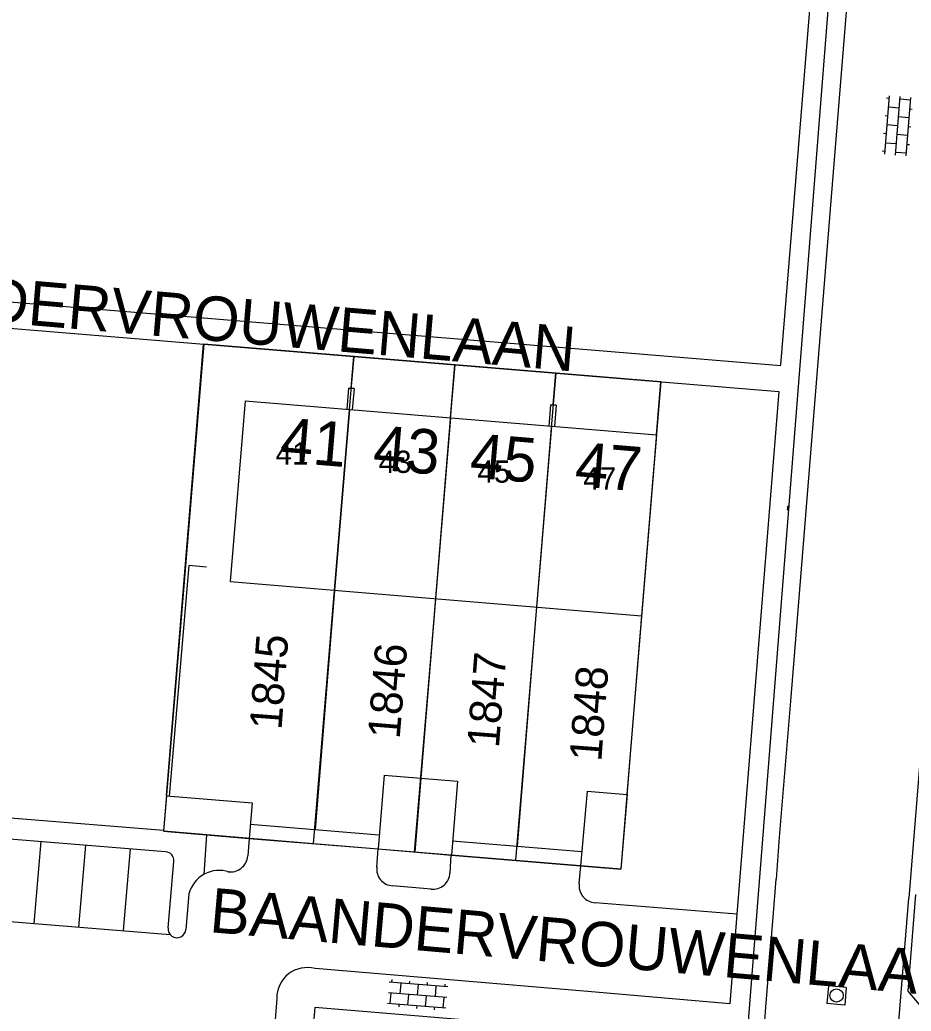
# Model space of a CAD drawing. Extents: x 148816 to 151297, y 399515 to 402500.
# Drawn here: x 150029.5 to 150079.6, y 401186.9 to 401242.6 of the extents above; entities that cross this region are included whole.
import ezdxf

# ---------------------------------------------------------------- set-up
doc = ezdxf.new("R2010")
doc.units = 0
for name, color, linetype in [('B01 Hoofdgebouw  [T] Norm', 7, 'Continuous'), ('B01 hoofgebouw', 7, 'Continuous'), ('B07 Tussenmuur  [D] Norm', 7, 'Continuous'), ('G01 perceelsgrens', 7, 'Continuous'), ('S02 Open verharding  Norm', 7, 'Continuous'), ('T04 Haag heg  [D] Gem', 7, 'Continuous'), ('V00 Kant verharding algemeen  [T] Norm', 7, 'Continuous'), ('V00 Kant verharding algemeen secundair  [T] Gem', 7, 'Continuous'), ('V00 Kant verharding algemeen secundair  [T] Norm', 7, 'Continuous'), ('Z01 perceelnummer', 7, 'Continuous'), ('Z02 huisnummer', 7, 'Continuous'), ('Z02 Huisnummer  [Tekst] Norm', 7, 'Continuous'), ('Z06 straatnaam', 7, 'Continuous')]:
    doc.layers.add(name, color=color, linetype=linetype)

msp = doc.modelspace()

# ---------------------------------------------------------------- linework, layer by layer
at = {"layer": 'B01 Hoofdgebouw  [T] Norm'}
for p, q in [((150047.957, 401221.901), (150047.858, 401220.703)), ((150047.957, 401221.901), (150048.269, 401221.875)), ((150048.269, 401221.875), (150048.17, 401220.677)), ((150042.143, 401221.189), (150065.262, 401219.271)), ((150059.315, 401220.964), (150059.628, 401220.938)), ((150059.628, 401220.936), (150059.529, 401219.743)), ((150038.982, 401211.923), (150037.882, 401198.967)), ((150039.98, 401211.838), (150038.983, 401211.923)), ((150041.306, 401211.024), (150064.426, 401209.107)), ((150049.968, 401200.151), (150049.621, 401195.995)), ((150052.031, 401199.979), (150051.684, 401195.823)), ((150054.086, 401199.807), (150053.739, 401195.651)), ((150061.369, 401199.247), (150061.007, 401195.053)), ((150037.723, 401198.98), (150042.535, 401198.586)), ((150042.535, 401198.586), (150042.37, 401196.593)), ((150063.627, 401199.052), (150063.265, 401194.858)), ((150042.436, 401197.39), (150049.687, 401196.792)), ((150053.805, 401196.448), (150061.073, 401195.85))]:
    msp.add_line(p, q, dxfattribs=at)
for points in [[(150048.269, 401221.876), (150047.957, 401221.901)], [(150042.143, 401221.189), (150041.306, 401211.024)], [(150059.628, 401220.938), (150059.315, 401220.964), (150059.21, 401219.768)], [(150065.262, 401219.267), (150063.596, 401199.055)], [(150049.968, 401200.151), (150054.086, 401199.807)], [(150061.369, 401199.247), (150063.627, 401199.052)], [(150037.723, 401198.98), (150037.553, 401196.992), (150042.37, 401196.592)], [(150049.621, 401195.995), (150053.739, 401195.651)], [(150061.007, 401195.053), (150063.265, 401194.858)]]:
    msp.add_lwpolyline(points, dxfattribs=at)
at = {"layer": 'B01 hoofgebouw'}
for points in [[(150047.957, 401221.901), (150047.858, 401220.703)], [(150048.269, 401221.876), (150047.957, 401221.901)], [(150048.269, 401221.875), (150048.17, 401220.677)], [(150042.143, 401221.189), (150041.306, 401211.024)], [(150042.143, 401221.189), (150065.262, 401219.271)], [(150059.628, 401220.938), (150059.315, 401220.964), (150059.21, 401219.768)], [(150059.628, 401220.936), (150059.529, 401219.743)], [(150065.262, 401219.267), (150064.425, 401209.107)], [(150041.306, 401211.024), (150064.425, 401209.107)], [(150049.968, 401200.151), (150049.621, 401195.995)], [(150049.968, 401200.151), (150054.086, 401199.807)], [(150054.086, 401199.807), (150053.739, 401195.651)], [(150061.369, 401199.247), (150061.007, 401195.053)], [(150061.369, 401199.247), (150063.627, 401199.052)], [(150037.723, 401198.98), (150037.553, 401196.992)], [(150037.723, 401198.98), (150042.535, 401198.586)], [(150042.535, 401198.586), (150042.37, 401196.593)], [(150063.627, 401199.052), (150063.265, 401194.858)], [(150037.553, 401196.992), (150042.37, 401196.592)], [(150049.621, 401195.995), (150053.739, 401195.651)], [(150061.007, 401195.053), (150063.265, 401194.858)]]:
    msp.add_lwpolyline(points, dxfattribs=at)
at = {"layer": 'B07 Tussenmuur  [D] Norm'}
for points in [[(150048.005, 401220.69), (150047.167, 401210.526)], [(150048.005, 401220.69), (150047.167, 401210.526)], [(150053.686, 401220.222), (150052.848, 401210.058)], [(150053.686, 401220.222), (150052.848, 401210.058)], [(150059.366, 401219.753), (150058.528, 401209.589)], [(150059.366, 401219.753), (150058.528, 401209.589)]]:
    msp.add_lwpolyline(points, dxfattribs=at)
at = {"layer": 'G01 perceelsgrens'}
for points in [[(150064.778, 401115.297), (150069.489, 401174.185), (150074.965, 401243.61), (150080.414, 401311.268), (150083.246, 401342.479)], [(150039.828, 401224.365), (150039.642, 401222.127)], [(150048.27, 401223.669), (150039.828, 401224.365)], [(150048.077, 401221.364), (150048.27, 401223.669)], [(150053.949, 401223.2), (150048.27, 401223.669)], [(150053.754, 401220.85), (150053.949, 401223.2)], [(150059.629, 401222.732), (150053.949, 401223.2)], [(150059.431, 401220.336), (150059.629, 401222.732)], [(150065.507, 401222.247), (150059.629, 401222.732)], [(150039.642, 401222.127), (150038.568, 401209.202)], [(150065.507, 401222.247), (150065.307, 401219.805)], [(150047.003, 401208.5), (150048.077, 401221.364)], [(150052.689, 401208.026), (150053.754, 401220.85)], [(150058.374, 401207.553), (150059.431, 401220.336)], [(150065.307, 401219.805), (150064.264, 401207.063)], [(150038.568, 401209.202), (150037.553, 401196.992)], [(150045.984, 401196.292), (150047.003, 401208.5)], [(150051.675, 401195.82), (150052.689, 401208.026)], [(150057.365, 401195.348), (150058.374, 401207.553)], [(150064.264, 401207.063), (150063.265, 401194.858)], [(150045.984, 401196.292), (150037.553, 401196.992)], [(150051.675, 401195.82), (150045.984, 401196.292)], [(150057.365, 401195.348), (150051.675, 401195.82)], [(150063.265, 401194.858), (150057.365, 401195.348)]]:
    msp.add_lwpolyline(points, dxfattribs=at)
at = {"layer": 'S02 Open verharding  Norm'}
for p, q in [((150078.358, 401238.338), (150078.092, 401235.049)), ((150078.346, 401238.189), (150078.197, 401238.201)), ((150078.956, 401238.29), (150078.69, 401235)), ((150079.542, 401238.092), (150078.944, 401238.14)), ((150079.554, 401238.241), (150079.288, 401234.952)), ((150078.904, 401237.642), (150078.306, 401237.69)), ((150079.502, 401237.593), (150079.651, 401237.581)), ((150078.265, 401237.192), (150078.116, 401237.204)), ((150079.461, 401237.095), (150078.863, 401237.143)), ((150078.823, 401236.645), (150078.225, 401236.693)), ((150079.421, 401236.597), (150079.571, 401236.584)), ((150078.185, 401236.195), (150078.035, 401236.207)), ((150079.381, 401236.098), (150078.783, 401236.147)), ((150078.144, 401235.697), (150078.742, 401235.648)), ((150079.34, 401235.6), (150079.49, 401235.588)), ((150078.104, 401235.198), (150077.954, 401235.21)), ((150079.3, 401235.101), (150078.702, 401235.15)), ((150072.651, 401215.281), (150072.624, 401215.052)), ((150072.649, 401215.266), (150072.709, 401215.259)), ((150072.71, 401215.274), (150072.684, 401215.045)), ((150072.632, 401215.117), (150072.617, 401215.119)), ((150072.626, 401215.067), (150072.686, 401215.06)), ((150072.643, 401215.216), (150072.628, 401215.218)), ((150072.697, 401215.16), (150072.638, 401215.167)), ((150072.706, 401215.108), (150072.691, 401215.11)), ((150072.718, 401215.208), (150072.703, 401215.209)), ((150053.536, 401188.237), (150050.248, 401188.513)), ((150050.397, 401188.5), (150050.41, 401188.649)), ((150051.394, 401188.417), (150051.406, 401188.566)), ((150050.896, 401188.458), (150050.845, 401187.86)), ((150051.842, 401187.777), (150051.892, 401188.375)), ((150052.39, 401188.333), (150052.403, 401188.483)), ((150052.839, 401187.694), (150052.889, 401188.292)), ((150053.387, 401188.25), (150053.399, 401188.399)), ((150074.935, 401188.299), (150074.853, 401187.302)), ((150075.931, 401188.217), (150074.935, 401188.299)), ((150075.931, 401188.217), (150075.85, 401187.221)), ((150053.486, 401187.639), (150050.198, 401187.915)), ((150050.297, 401187.304), (150050.347, 401187.902)), ((150051.294, 401187.221), (150051.344, 401187.819)), ((150052.29, 401187.137), (150052.34, 401187.735)), ((150053.287, 401187.054), (150053.337, 401187.652)), ((150053.436, 401187.041), (150050.148, 401187.317)), ((150050.795, 401187.262), (150050.783, 401187.113)), ((150051.792, 401187.179), (150051.779, 401187.03)), ((150052.788, 401187.096), (150052.776, 401186.946)), ((150075.85, 401187.221), (150074.853, 401187.302))]:
    msp.add_line(p, q, dxfattribs=at)
msp.add_circle((150075.392, 401187.76), 0.375, dxfattribs=at)
at = {"layer": 'T04 Haag heg  [D] Gem'}
for p, q in [((150037.723, 401198.98), (150039.809, 401224.373)), ((150048.105, 401221.907), (150048.251, 401223.683)), ((150053.686, 401220.225), (150053.932, 401223.211)), ((150059.466, 401220.973), (150059.612, 401222.749)), ((150065.262, 401219.271), (150065.508, 401222.257)), ((150047.166, 401210.519), (150046.078, 401197.09)), ((150052.848, 401210.058), (150052.031, 401199.979)), ((150058.529, 401209.598), (150057.439, 401196.149))]:
    msp.add_line(p, q, dxfattribs=at)
at = {"layer": 'V00 Kant verharding algemeen  [T] Norm'}
for p, q in [((150072.26, 401223.209), (150076.065, 401269.817)), ((150000, 401229.134), (150072.264, 401223.179)), ((150000, 401227.654), (150072.144, 401221.709)), ((150072.144, 401221.709), (150069.789, 401192.332)), ((150042.37, 401196.593), (150049.621, 401195.995)), ((150053.739, 401195.651), (150061.007, 401195.053)), ((150071.823, 401192.169), (150071.993, 401194.301))]:
    msp.add_line(p, q, dxfattribs=at)
for points in [[(150076.493, 401250), (150075.033, 401231.954)], [(150075.033, 401231.954), (150072.8, 401204.302), (150072.175, 401196.65), (150071.993, 401194.301)], [(150026.379, 401197.954), (150037.558, 401197.053)], [(150037.68, 401195.839), (150026.13, 401196.778)], [(150039.979, 401196.791), (150039.826, 401194.562)], [(150042.366, 401196.592), (150042.297, 401195.609)], [(150049.549, 401194.98), (150049.625, 401195.995)], [(150037.826, 401191.567), (150038.141, 401195.292)], [(150053.711, 401195.653), (150053.654, 401194.647)], [(150060.926, 401194.055), (150061.023, 401195.052)], [(150052.6, 401193.743), (150050.433, 401193.924)], [(150038.989, 401193.465), (150038.813, 401191.471)], [(150069.789, 401192.332), (150061.817, 401192.972)], [(150072.936, 401112.733), (150073.124, 401115.142), (150075.653, 401117.286), (150077.294, 401137.755), (150075.573, 401139.743), (150075.674, 401141.253), (150077.734, 401143.083), (150081.2, 401185.898), (150079.424, 401188.01), (150079.846, 401193.431)], [(150069.384, 401187.282), (150061.19, 401188.005), (150046.081, 401189.268)], [(150043.928, 401187.597), (150043.398, 401180.937)], [(150054.562, 401185.782), (150054.612, 401186.373), (150046.063, 401187.093), (150045.863, 401184.735), (150043.712, 401184.877)]]:
    msp.add_lwpolyline(points, dxfattribs=at)
for centre, radius, start, end in [((150037.645, 401195.342), 0.499, 354.2891, 85.9578), ((150041.316, 401195.685), 0.983, 261.3463, 355.4746), ((150040.695, 401193.031), 1.76, 71.9818, 165.7375), ((150050.487, 401194.866), 0.944, 172.5625, 266.9983), ((150052.723, 401194.665), 0.931, 261.8398, 359.2463), ((150061.879, 401193.932), 0.961, 172.3134, 266.4826), ((150038.318, 401191.502), 0.496, 172.4428, 356.4465), ((150045.633, 401187.623), 1.705, 74.769, 180.8629)]:
    msp.add_arc(centre, radius, start, end, dxfattribs=at)
at = {"layer": 'V00 Kant verharding algemeen secundair  [T] Gem'}
for p, q in [((150030.662, 401196.41), (150030.275, 401191.814)), ((150033.173, 401196.205), (150032.787, 401191.609)), ((150035.685, 401196.001), (150035.299, 401191.405))]:
    msp.add_line(p, q, dxfattribs=at)
at = {"layer": 'V00 Kant verharding algemeen secundair  [T] Norm'}
for p, q in [((150025.093, 401192.235), (150037.931, 401191.191)), ((150069.789, 401192.332), (150069.384, 401187.282)), ((150071.418, 401187.102), (150071.823, 401192.169)), ((150071.26, 401185.127), (150071.418, 401187.102))]:
    msp.add_line(p, q, dxfattribs=at)
for points in [[(150084.047, 401250), (150082.078, 401225.682), (150079.447, 401193.239)], [(150073.124, 401115.142), (150079.447, 401193.239)]]:
    msp.add_lwpolyline(points, dxfattribs=at)

# ---------------------------------------------------------------- texts
at = {"layer": 'Z01 perceelnummer'}
for s, rotation, p in [('1845', 85.7509, (150044.19, 401202.656)), ('1846', 85.2935, (150050.83, 401202.146)), ('1847', 85.4604, (150056.41, 401201.64)), ('1848', 85.6277, (150062.165, 401200.877))]:
    msp.add_text(s, height=1.8, rotation=rotation, dxfattribs=at).set_placement(p)
at = {"layer": 'Z02 huisnummer'}
for s, p in [('41', (150044.038, 401217.77)), ('43', (150049.28, 401217.335)), ('45', (150054.725, 401216.883)), ('47', (150060.625, 401216.394))]:
    msp.add_text(s, height=2.5, rotation=355.2411, dxfattribs=at).set_placement(p)
at = {"layer": 'Z02 Huisnummer  [Tekst] Norm'}
for s, p in [('41', (150043.854, 401217.605)), ('43', (150049.645, 401217.135)), ('45', (150055.2, 401216.586)), ('47', (150061.149, 401216.194))]:
    msp.add_text(s, height=1.25, dxfattribs=at).set_placement(p)
at = {"layer": 'Z06 straatnaam'}
for rotation, p in [(355.1221, (150018.407, 401226.435)), (355.0079, (150040.1, 401191.325))]:
    msp.add_text('BAANDERVROUWENLAAN', height=2.5, rotation=rotation, dxfattribs=at).set_placement(p)

doc.saveas('drawing.dxf')
